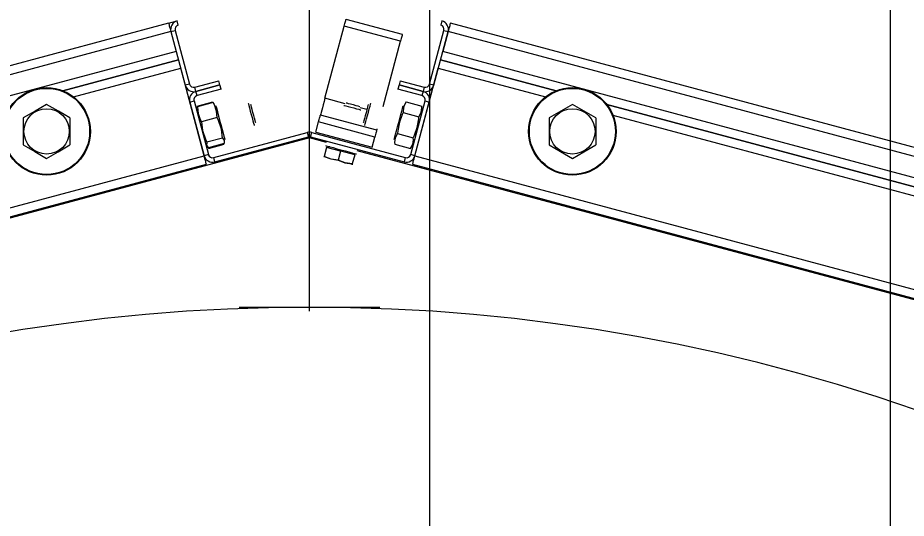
# Model space of a CAD drawing. Extents: x -264205 to -263659, y -1242401 to -1241986.
# Drawn here: x -263795.1769 to -263794.8875, y -1242121.5101 to -1242121.3472 of the extents above; entities that cross this region are included whole.
import ezdxf

# ---------------------------------------------------------------- set-up
doc = ezdxf.new("R2010")
doc.units = 0
doc.layers.add('PROJEKT_OBRUBNIKY_KOMUNIKACIE', color=7, linetype='Continuous')
doc.layers.add('SITUACIA_DSP_2D', color=7, linetype='Continuous')

msp = doc.modelspace()

# ---------------------------------------------------------------- linework, layer by layer
at = {"layer": 'PROJEKT_OBRUBNIKY_KOMUNIKACIE'}
msp.add_lwpolyline([(-263794.89278, -1242227.38224), (-263808.96776, -1242241.45725), (-263894.96779, -1242241.45725), (-263909.04274, -1242227.38224), (-263909.04274, -1242196.33267), (-263914.14281, -1242196.33267), (-263914.14281, -1242132.43268), (-263909.04274, -1242132.43268), (-263909.04274, -1242101.38224), (-263894.96779, -1242087.30722), (-263808.96776, -1242087.30722), (-263794.89278, -1242101.38224), (-263794.89278, -1242227.38224)], dxfattribs=at)
at = {"layer": 'SITUACIA_DSP_2D'}
for p, q in [((-263794.89279, -1242101.38223), (-263794.89279, -1242227.38224)), ((-263795.04279, -1242101.76909), (-263795.04281, -1242226.99542)), ((-263795.0819, -1242121.44274), (-263795.0819, -1242121.24609)), ((-263795.12778, -1242121.34893), (-263795.50401, -1242121.44974)), ((-263795.12778, -1242121.34893), (-263795.12503, -1242121.34819)), ((-263795.12778, -1242121.34893), (-263795.12777, -1242121.34898)), ((-263795.12777, -1242121.34898), (-263795.12773, -1242121.34914)), ((-263795.12773, -1242121.34914), (-263795.12766, -1242121.34939)), ((-263795.12766, -1242121.34939), (-263795.12757, -1242121.34973)), ((-263795.12757, -1242121.34973), (-263795.12746, -1242121.35015)), ((-263795.12746, -1242121.35015), (-263795.12733, -1242121.35063)), ((-263795.12466, -1242121.34957), (-263795.12503, -1242121.34819)), ((-263795.0769, -1242121.37338), (-263795.0706, -1242121.34989)), ((-263795.0706, -1242121.34989), (-263795.07049, -1242121.34946)), ((-263795.05225, -1242121.35481), (-263795.0706, -1242121.34989)), ((-263795.07049, -1242121.34946), (-263795.07037, -1242121.34905)), ((-263795.07037, -1242121.34905), (-263795.07027, -1242121.34867)), ((-263795.07027, -1242121.34867), (-263795.07018, -1242121.34833)), ((-263795.07018, -1242121.34833), (-263795.07011, -1242121.34806)), ((-263795.07011, -1242121.34806), (-263795.07006, -1242121.34786)), ((-263795.07006, -1242121.34786), (-263795.07002, -1242121.34773)), ((-263795.07002, -1242121.34773), (-263795.07001, -1242121.34769)), ((-263795.05166, -1242121.35261), (-263795.07001, -1242121.34769)), ((-263795.03877, -1242121.34819), (-263795.03914, -1242121.34957)), ((-263795.03635, -1242121.35015), (-263795.03648, -1242121.35063)), ((-263795.03624, -1242121.34973), (-263795.03635, -1242121.35015)), ((-263795.03615, -1242121.34939), (-263795.03624, -1242121.34973)), ((-263795.03608, -1242121.34914), (-263795.03615, -1242121.34939)), ((-263795.03604, -1242121.34898), (-263795.03608, -1242121.34914)), ((-263795.03602, -1242121.34893), (-263795.03604, -1242121.34898)), ((-263794.65979, -1242121.44974), (-263795.03602, -1242121.34893)), ((-263795.12705, -1242121.35168), (-263795.50328, -1242121.45249)), ((-263795.12733, -1242121.35063), (-263795.12719, -1242121.35114)), ((-263795.12719, -1242121.35114), (-263795.12705, -1242121.35168)), ((-263795.12705, -1242121.35168), (-263795.12567, -1242121.35131)), ((-263795.12705, -1242121.35168), (-263795.12533, -1242121.3581)), ((-263795.12705, -1242121.35168), (-263795.12238, -1242121.36912)), ((-263795.12567, -1242121.35131), (-263795.121, -1242121.36875)), ((-263795.05176, -1242121.35298), (-263795.05183, -1242121.35325)), ((-263795.0517, -1242121.35277), (-263795.05176, -1242121.35298)), ((-263795.05167, -1242121.35265), (-263795.0517, -1242121.35277)), ((-263795.05166, -1242121.35261), (-263795.05167, -1242121.35265)), ((-263795.04281, -1242121.36875), (-263795.03814, -1242121.35131)), ((-263795.04143, -1242121.36912), (-263795.03676, -1242121.35168)), ((-263795.03676, -1242121.35168), (-263795.03848, -1242121.3581)), ((-263795.03814, -1242121.35131), (-263795.03676, -1242121.35168)), ((-263795.03662, -1242121.35114), (-263795.03676, -1242121.35168)), ((-263794.66053, -1242121.45249), (-263795.03676, -1242121.35168)), ((-263795.03648, -1242121.35063), (-263795.03662, -1242121.35114)), ((-263795.05793, -1242121.37601), (-263795.05225, -1242121.35481)), ((-263795.05213, -1242121.35438), (-263795.05225, -1242121.35481)), ((-263795.05202, -1242121.35396), (-263795.05213, -1242121.35438)), ((-263795.05192, -1242121.35358), (-263795.05202, -1242121.35396)), ((-263795.05183, -1242121.35325), (-263795.05192, -1242121.35358)), ((-263795.12533, -1242121.3581), (-263795.50155, -1242121.45891)), ((-263794.66225, -1242121.45891), (-263795.03848, -1242121.3581)), ((-263795.16221, -1242121.37094), (-263795.12459, -1242121.36086)), ((-263795.12459, -1242121.36086), (-263795.16221, -1242121.37094)), ((-263795.03922, -1242121.36086), (-263795.0016, -1242121.37094)), ((-263795.0016, -1242121.37094), (-263795.03922, -1242121.36086)), ((-263795.15872, -1242121.37295), (-263795.12385, -1242121.36361)), ((-263795.11623, -1242121.39206), (-263795.12385, -1242121.36361)), ((-263795.04758, -1242121.39206), (-263795.03996, -1242121.36361)), ((-263795.03996, -1242121.36361), (-263795.00509, -1242121.37295)), ((-263795.121, -1242121.36875), (-263795.12238, -1242121.36912)), ((-263795.11925, -1242121.36975), (-263795.11145, -1242121.36766)), ((-263795.11888, -1242121.37113), (-263795.11925, -1242121.36975)), ((-263795.11109, -1242121.36904), (-263795.11888, -1242121.37113)), ((-263795.11888, -1242121.37113), (-263795.11109, -1242121.36904)), ((-263795.11109, -1242121.36904), (-263795.11145, -1242121.36766)), ((-263795.11072, -1242121.37042), (-263795.11109, -1242121.36904)), ((-263795.05272, -1242121.36904), (-263795.05309, -1242121.37042)), ((-263795.05235, -1242121.36766), (-263795.05272, -1242121.36904)), ((-263795.04492, -1242121.37113), (-263795.05272, -1242121.36904)), ((-263795.05272, -1242121.36904), (-263795.04492, -1242121.37113)), ((-263795.05235, -1242121.36766), (-263795.04455, -1242121.36975)), ((-263795.04455, -1242121.36975), (-263795.04492, -1242121.37113)), ((-263795.04143, -1242121.36912), (-263795.04281, -1242121.36875)), ((-263795.11852, -1242121.37251), (-263795.11888, -1242121.37113)), ((-263795.11072, -1242121.37042), (-263795.11852, -1242121.37251)), ((-263795.04529, -1242121.37251), (-263795.05309, -1242121.37042)), ((-263795.04492, -1242121.37113), (-263795.04529, -1242121.37251)), ((-263795.16752, -1242121.37539), (-263795.17127, -1242121.37755)), ((-263795.16367, -1242121.37761), (-263795.16752, -1242121.37539)), ((-263795.1209, -1242121.37462), (-263795.12102, -1242121.37416)), ((-263795.1209, -1242121.37462), (-263795.11952, -1242121.37425)), ((-263795.1209, -1242121.37462), (-263795.11623, -1242121.39206)), ((-263795.11952, -1242121.37425), (-263795.11485, -1242121.39169)), ((-263795.11848, -1242121.37637), (-263795.1184, -1242121.37616)), ((-263795.11847, -1242121.37593), (-263795.11336, -1242121.37456)), ((-263795.1133, -1242121.3748), (-263795.1184, -1242121.37616)), ((-263795.1184, -1242121.37616), (-263795.11822, -1242121.37828)), ((-263795.1129, -1242121.37551), (-263795.1133, -1242121.3748)), ((-263795.1133, -1242121.3748), (-263795.11313, -1242121.37493)), ((-263795.11313, -1242121.37493), (-263795.11293, -1242121.37522)), ((-263795.11217, -1242121.37755), (-263795.1129, -1242121.37551)), ((-263795.11242, -1242121.37581), (-263795.11237, -1242121.37597)), ((-263795.11237, -1242121.37597), (-263795.11224, -1242121.37647)), ((-263795.10188, -1242121.37493), (-263795.10188, -1242121.37494)), ((-263795.10188, -1242121.37494), (-263795.10182, -1242121.37519)), ((-263795.10182, -1242121.37519), (-263795.10167, -1242121.37573)), ((-263795.10167, -1242121.37573), (-263795.10145, -1242121.37653)), ((-263795.10101, -1242121.37545), (-263795.10101, -1242121.37544)), ((-263795.10094, -1242121.3757), (-263795.10101, -1242121.37545)), ((-263795.1008, -1242121.37624), (-263795.10094, -1242121.3757)), ((-263795.07746, -1242121.37549), (-263795.07771, -1242121.37644)), ((-263795.07718, -1242121.37446), (-263795.07746, -1242121.37549)), ((-263795.0769, -1242121.37338), (-263795.07718, -1242121.37446)), ((-263795.07026, -1242121.37516), (-263795.0769, -1242121.37338)), ((-263795.07072, -1242121.37567), (-263795.07056, -1242121.37571)), ((-263795.07056, -1242121.37571), (-263795.07008, -1242121.37584)), ((-263795.07008, -1242121.37584), (-263795.06935, -1242121.37603)), ((-263795.06997, -1242121.37484), (-263795.0698, -1242121.37489)), ((-263795.0698, -1242121.37489), (-263795.06931, -1242121.37502)), ((-263795.06935, -1242121.37603), (-263795.06845, -1242121.37628)), ((-263795.06931, -1242121.37502), (-263795.06858, -1242121.37522)), ((-263795.06858, -1242121.37522), (-263795.06772, -1242121.37545)), ((-263795.06772, -1242121.37545), (-263795.06685, -1242121.37568)), ((-263795.06685, -1242121.37568), (-263795.06612, -1242121.37588)), ((-263795.06612, -1242121.37588), (-263795.06563, -1242121.37601)), ((-263795.06563, -1242121.37601), (-263795.06546, -1242121.37605)), ((-263795.06288, -1242121.37574), (-263795.06303, -1242121.37631)), ((-263795.0628, -1242121.37546), (-263795.06288, -1242121.37574)), ((-263795.0628, -1242121.37544), (-263795.0628, -1242121.37546)), ((-263795.06243, -1242121.37684), (-263795.0622, -1242121.37597)), ((-263795.0622, -1242121.37597), (-263795.06203, -1242121.37534)), ((-263795.06203, -1242121.37534), (-263795.06194, -1242121.37499)), ((-263795.06194, -1242121.37499), (-263795.06192, -1242121.37493)), ((-263795.05162, -1242121.37667), (-263795.05146, -1242121.37608)), ((-263795.05146, -1242121.37608), (-263795.05139, -1242121.37583)), ((-263795.05119, -1242121.37589), (-263795.05141, -1242121.37741)), ((-263795.05139, -1242121.37583), (-263795.05139, -1242121.37581)), ((-263795.05045, -1242121.37456), (-263795.05119, -1242121.37589)), ((-263795.05045, -1242121.37456), (-263795.04534, -1242121.37593)), ((-263795.04895, -1242121.39169), (-263795.04428, -1242121.37425)), ((-263795.04758, -1242121.39206), (-263795.04291, -1242121.37462)), ((-263795.04529, -1242121.37652), (-263795.04534, -1242121.37593)), ((-263795.04428, -1242121.37425), (-263795.04291, -1242121.37462)), ((-263794.99629, -1242121.37539), (-263795.00003, -1242121.37755)), ((-263794.99243, -1242121.37761), (-263794.99629, -1242121.37539)), ((-263794.98508, -1242121.37536), (-263794.71713, -1242121.44716)), ((-263794.71713, -1242121.44716), (-263794.98508, -1242121.37536)), ((-263795.17127, -1242121.37755), (-263795.17512, -1242121.37977)), ((-263795.15992, -1242121.37977), (-263795.16367, -1242121.37761)), ((-263795.11851, -1242121.37671), (-263795.11848, -1242121.37637)), ((-263795.11822, -1242121.37828), (-263795.11749, -1242121.38032)), ((-263795.11224, -1242121.37647), (-263795.11203, -1242121.37726)), ((-263795.11199, -1242121.37967), (-263795.11217, -1242121.37755)), ((-263795.11203, -1242121.37726), (-263795.11175, -1242121.37831)), ((-263795.11175, -1242121.37831), (-263795.11142, -1242121.37955)), ((-263795.10145, -1242121.37653), (-263795.10119, -1242121.37752)), ((-263795.10119, -1242121.37752), (-263795.1009, -1242121.3786)), ((-263795.1009, -1242121.3786), (-263795.10061, -1242121.37968)), ((-263795.10059, -1242121.37702), (-263795.1008, -1242121.37624)), ((-263795.10034, -1242121.37795), (-263795.10059, -1242121.37702)), ((-263795.10007, -1242121.37893), (-263795.10034, -1242121.37795)), ((-263795.09983, -1242121.37986), (-263795.10007, -1242121.37893)), ((-263795.07847, -1242121.37926), (-263795.07842, -1242121.37905)), ((-263795.07842, -1242121.37905), (-263795.07838, -1242121.37893)), ((-263795.07838, -1242121.37893), (-263795.07837, -1242121.37889)), ((-263795.07834, -1242121.37878), (-263795.07837, -1242121.37889)), ((-263795.06002, -1242121.3838), (-263795.07837, -1242121.37889)), ((-263795.07826, -1242121.37847), (-263795.07834, -1242121.37878)), ((-263795.07812, -1242121.37796), (-263795.07826, -1242121.37847)), ((-263795.07794, -1242121.37727), (-263795.07812, -1242121.37796)), ((-263795.07771, -1242121.37644), (-263795.07794, -1242121.37727)), ((-263795.06845, -1242121.37628), (-263795.06749, -1242121.37653)), ((-263795.06749, -1242121.37653), (-263795.0666, -1242121.37677)), ((-263795.0666, -1242121.37677), (-263795.06586, -1242121.37697)), ((-263795.06586, -1242121.37697), (-263795.06538, -1242121.3771)), ((-263795.06538, -1242121.3771), (-263795.06522, -1242121.37714)), ((-263795.06323, -1242121.37704), (-263795.06537, -1242121.37647)), ((-263795.06376, -1242121.37904), (-263795.064, -1242121.37995)), ((-263795.0635, -1242121.37806), (-263795.06376, -1242121.37904)), ((-263795.06324, -1242121.37711), (-263795.0635, -1242121.37806)), ((-263795.06329, -1242121.38002), (-263795.063, -1242121.37896)), ((-263795.06303, -1242121.37631), (-263795.06324, -1242121.37711)), ((-263795.063, -1242121.37896), (-263795.06271, -1242121.37787)), ((-263795.06271, -1242121.37787), (-263795.06243, -1242121.37684)), ((-263795.05167, -1242121.37863), (-263795.05262, -1242121.3812)), ((-263795.05249, -1242121.37993), (-263795.05215, -1242121.37866)), ((-263795.05215, -1242121.37866), (-263795.05185, -1242121.37754)), ((-263795.05185, -1242121.37754), (-263795.05162, -1242121.37667)), ((-263795.05137, -1242121.37801), (-263795.05167, -1242121.37863)), ((-263795.05141, -1242121.37741), (-263795.05137, -1242121.37801)), ((-263795.05137, -1242121.37801), (-263795.04626, -1242121.37937)), ((-263795.04626, -1242121.37937), (-263795.04552, -1242121.37805)), ((-263795.04552, -1242121.37805), (-263795.04529, -1242121.37652)), ((-263795.00003, -1242121.37755), (-263795.00389, -1242121.37977)), ((-263794.98869, -1242121.37977), (-263794.99243, -1242121.37761)), ((-263794.98306, -1242121.37885), (-263794.72062, -1242121.44917)), ((-263795.17512, -1242121.37977), (-263795.17512, -1242121.38356)), ((-263795.15992, -1242121.37977), (-263795.15992, -1242121.38356)), ((-263795.11749, -1242121.38032), (-263795.1171, -1242121.38103)), ((-263795.11199, -1242121.37967), (-263795.1171, -1242121.38103)), ((-263795.1171, -1242121.38103), (-263795.11672, -1242121.38388)), ((-263795.11152, -1242121.38066), (-263795.11199, -1242121.37967)), ((-263795.11059, -1242121.38347), (-263795.11152, -1242121.38066)), ((-263795.11142, -1242121.37955), (-263795.11106, -1242121.3809)), ((-263795.11106, -1242121.3809), (-263795.11069, -1242121.38227)), ((-263795.10061, -1242121.37968), (-263795.10035, -1242121.38067)), ((-263795.10035, -1242121.38067), (-263795.10013, -1242121.38147)), ((-263795.10013, -1242121.38147), (-263795.09998, -1242121.38202)), ((-263795.09962, -1242121.38063), (-263795.09983, -1242121.37986)), ((-263795.09948, -1242121.38116), (-263795.09962, -1242121.38063)), ((-263795.09941, -1242121.38139), (-263795.09948, -1242121.38116)), ((-263795.09941, -1242121.3814), (-263795.09941, -1242121.38139)), ((-263795.07985, -1242121.38439), (-263795.07896, -1242121.38109)), ((-263795.07896, -1242121.38109), (-263795.07885, -1242121.38066)), ((-263795.06061, -1242121.38601), (-263795.07896, -1242121.38109)), ((-263795.07885, -1242121.38066), (-263795.07873, -1242121.38025)), ((-263795.07873, -1242121.38025), (-263795.07863, -1242121.37987)), ((-263795.07863, -1242121.37987), (-263795.07854, -1242121.37953)), ((-263795.07854, -1242121.37953), (-263795.07847, -1242121.37926)), ((-263795.06434, -1242121.3812), (-263795.06439, -1242121.3814)), ((-263795.06439, -1242121.3814), (-263795.06439, -1242121.3814)), ((-263795.06421, -1242121.3807), (-263795.06434, -1242121.3812)), ((-263795.064, -1242121.37995), (-263795.06421, -1242121.3807)), ((-263795.06385, -1242121.38214), (-263795.06373, -1242121.38168)), ((-263795.06373, -1242121.38168), (-263795.06354, -1242121.38096)), ((-263795.06354, -1242121.38096), (-263795.06329, -1242121.38002)), ((-263795.05322, -1242121.38266), (-263795.05286, -1242121.3813)), ((-263795.05262, -1242121.3812), (-263795.05314, -1242121.38397)), ((-263795.05286, -1242121.3813), (-263795.05249, -1242121.37993)), ((-263795.04679, -1242121.38284), (-263795.04632, -1242121.38007)), ((-263795.04632, -1242121.38007), (-263795.04626, -1242121.37937)), ((-263795.00389, -1242121.37977), (-263795.00389, -1242121.38356)), ((-263794.98869, -1242121.37977), (-263794.98869, -1242121.38356)), ((-263795.17512, -1242121.38356), (-263795.17512, -1242121.38745)), ((-263795.15992, -1242121.38356), (-263795.15992, -1242121.38745)), ((-263795.11672, -1242121.38388), (-263795.11579, -1242121.3867)), ((-263795.11311, -1242121.39269), (-263795.08264, -1242121.38453)), ((-263795.11069, -1242121.38227), (-263795.11034, -1242121.38358)), ((-263795.11021, -1242121.38632), (-263795.11059, -1242121.38347)), ((-263795.11034, -1242121.38358), (-263795.11002, -1242121.38475)), ((-263795.11002, -1242121.38475), (-263795.10977, -1242121.3857)), ((-263795.09998, -1242121.38202), (-263795.09992, -1242121.38227)), ((-263795.09992, -1242121.38227), (-263795.09992, -1242121.38228)), ((-263795.08264, -1242121.38453), (-263795.08227, -1242121.38591)), ((-263795.08153, -1242121.38591), (-263795.08117, -1242121.38453)), ((-263795.08117, -1242121.38453), (-263795.0507, -1242121.39269)), ((-263795.07985, -1242121.38439), (-263795.06149, -1242121.38931)), ((-263795.06389, -1242121.38228), (-263795.06385, -1242121.38214)), ((-263795.06028, -1242121.38478), (-263795.06038, -1242121.38516)), ((-263795.06019, -1242121.38445), (-263795.06028, -1242121.38478)), ((-263795.06012, -1242121.38418), (-263795.06019, -1242121.38445)), ((-263795.06006, -1242121.38397), (-263795.06012, -1242121.38418)), ((-263795.06003, -1242121.38385), (-263795.06006, -1242121.38397)), ((-263795.06002, -1242121.3838), (-263795.06003, -1242121.38385)), ((-263795.06002, -1242121.3838), (-263795.05999, -1242121.3837)), ((-263795.05999, -1242121.3837), (-263795.05991, -1242121.38339)), ((-263795.05991, -1242121.38339), (-263795.05989, -1242121.38335)), ((-263795.05386, -1242121.38505), (-263795.05357, -1242121.38394)), ((-263795.05357, -1242121.38394), (-263795.05322, -1242121.38266)), ((-263795.05314, -1242121.38397), (-263795.05321, -1242121.38489)), ((-263795.04771, -1242121.38542), (-263795.04679, -1242121.38284)), ((-263795.00389, -1242121.38356), (-263795.00389, -1242121.38745)), ((-263794.98869, -1242121.38356), (-263794.98869, -1242121.38745)), ((-263795.0819, -1242121.38627), (-263795.53244, -1242121.50699)), ((-263795.17512, -1242121.38745), (-263795.17512, -1242121.38855)), ((-263795.15992, -1242121.38745), (-263795.15992, -1242121.38855)), ((-263795.11579, -1242121.3867), (-263795.11532, -1242121.38769)), ((-263795.11532, -1242121.38769), (-263795.11539, -1242121.38789)), ((-263795.11021, -1242121.38632), (-263795.11532, -1242121.38769)), ((-263795.11274, -1242121.39407), (-263795.08227, -1242121.38591)), ((-263795.11004, -1242121.38646), (-263795.11021, -1242121.38632)), ((-263795.1096, -1242121.38709), (-263795.11004, -1242121.38646)), ((-263795.10977, -1242121.3857), (-263795.10959, -1242121.38637)), ((-263795.10963, -1242121.38783), (-263795.1096, -1242121.38709)), ((-263795.10959, -1242121.38637), (-263795.10949, -1242121.38673)), ((-263795.10949, -1242121.38673), (-263795.10948, -1242121.38678)), ((-263795.07642, -1242121.38774), (-263795.0819, -1242121.38627)), ((-263795.08153, -1242121.38591), (-263795.05107, -1242121.39407)), ((-263795.06149, -1242121.38931), (-263795.06061, -1242121.38601)), ((-263795.06049, -1242121.38558), (-263795.06061, -1242121.38601)), ((-263795.06038, -1242121.38516), (-263795.06049, -1242121.38558)), ((-263795.05433, -1242121.38678), (-263795.05432, -1242121.38677)), ((-263795.05432, -1242121.38677), (-263795.05426, -1242121.38651)), ((-263795.05426, -1242121.38651), (-263795.0541, -1242121.38593)), ((-263795.05396, -1242121.38622), (-263795.05418, -1242121.38775)), ((-263795.05418, -1242121.38775), (-263795.05414, -1242121.38834)), ((-263795.0541, -1242121.38593), (-263795.05386, -1242121.38505)), ((-263795.05321, -1242121.38489), (-263795.05396, -1242121.38622)), ((-263795.05321, -1242121.38489), (-263795.04811, -1242121.38626)), ((-263795.04829, -1242121.38838), (-263795.04806, -1242121.38685)), ((-263795.04811, -1242121.38626), (-263795.04771, -1242121.38542)), ((-263795.04806, -1242121.38685), (-263795.04811, -1242121.38626)), ((-263795.00389, -1242121.38745), (-263795.00389, -1242121.38855)), ((-263794.98869, -1242121.38745), (-263794.98869, -1242121.38855)), ((-263795.17512, -1242121.38855), (-263795.17137, -1242121.39071)), ((-263795.16377, -1242121.39078), (-263795.15992, -1242121.38855)), ((-263795.11539, -1242121.38789), (-263795.11546, -1242121.38864)), ((-263795.11546, -1242121.38864), (-263795.11506, -1242121.38929)), ((-263795.11506, -1242121.38929), (-263795.11484, -1242121.38947)), ((-263795.10973, -1242121.3881), (-263795.11484, -1242121.38947)), ((-263795.11478, -1242121.3897), (-263795.10967, -1242121.38834)), ((-263795.10973, -1242121.3881), (-263795.10963, -1242121.38783)), ((-263795.07636, -1242121.38936), (-263795.07715, -1242121.39231)), ((-263795.0767, -1242121.38878), (-263795.07652, -1242121.38882)), ((-263795.07652, -1242121.38882), (-263795.07602, -1242121.38896)), ((-263795.07177, -1242121.39059), (-263795.07636, -1242121.38936)), ((-263795.07602, -1242121.38896), (-263795.07522, -1242121.38917)), ((-263795.07522, -1242121.38917), (-263795.07417, -1242121.38945)), ((-263795.07417, -1242121.38945), (-263795.07296, -1242121.38978)), ((-263795.07296, -1242121.38978), (-263795.07165, -1242121.39013)), ((-263795.07177, -1242121.39059), (-263795.07256, -1242121.39354)), ((-263795.06718, -1242121.39182), (-263795.07177, -1242121.39059)), ((-263795.07165, -1242121.39013), (-263795.07034, -1242121.39048)), ((-263795.07034, -1242121.39048), (-263795.06913, -1242121.39081)), ((-263794.63137, -1242121.50699), (-263795.06633, -1242121.39045)), ((-263795.05414, -1242121.38834), (-263795.04903, -1242121.3897)), ((-263795.04903, -1242121.3897), (-263795.04829, -1242121.38838)), ((-263795.00389, -1242121.38855), (-263795.00014, -1242121.39071)), ((-263794.99254, -1242121.39078), (-263794.98869, -1242121.38855)), ((-263795.49246, -1242121.49287), (-263795.11623, -1242121.39206)), ((-263795.17137, -1242121.39071), (-263795.16752, -1242121.39294)), ((-263795.16752, -1242121.39294), (-263795.16377, -1242121.39078)), ((-263795.11485, -1242121.39169), (-263795.11623, -1242121.39206)), ((-263795.11611, -1242121.39251), (-263795.11623, -1242121.39206)), ((-263795.11608, -1242121.39259), (-263795.11623, -1242121.39206)), ((-263795.11595, -1242121.39311), (-263795.11608, -1242121.39259)), ((-263795.11582, -1242121.39359), (-263795.11595, -1242121.39311)), ((-263795.11274, -1242121.39407), (-263795.11311, -1242121.39269)), ((-263795.07715, -1242121.39231), (-263795.07721, -1242121.39253)), ((-263795.07721, -1242121.39253), (-263795.07721, -1242121.39251)), ((-263795.07715, -1242121.39231), (-263795.07495, -1242121.39314)), ((-263795.07489, -1242121.39316), (-263795.07715, -1242121.39231)), ((-263795.07495, -1242121.39314), (-263795.07256, -1242121.39354)), ((-263795.07256, -1242121.39354), (-263795.07489, -1242121.39316)), ((-263795.07256, -1242121.39354), (-263795.07036, -1242121.39437)), ((-263795.0703, -1242121.39439), (-263795.07256, -1242121.39354)), ((-263795.06913, -1242121.39081), (-263795.06808, -1242121.39109)), ((-263795.06808, -1242121.39109), (-263795.06728, -1242121.3913)), ((-263795.06718, -1242121.39182), (-263795.06797, -1242121.39477)), ((-263795.06728, -1242121.3913), (-263795.06677, -1242121.39144)), ((-263795.06677, -1242121.39144), (-263795.0666, -1242121.39148)), ((-263795.0507, -1242121.39269), (-263795.05107, -1242121.39407)), ((-263795.04758, -1242121.39206), (-263795.04895, -1242121.39169)), ((-263795.04799, -1242121.39359), (-263795.04786, -1242121.39311)), ((-263795.04786, -1242121.39311), (-263795.04772, -1242121.39259)), ((-263795.04772, -1242121.39259), (-263795.04758, -1242121.39206)), ((-263795.04758, -1242121.39206), (-263794.67135, -1242121.49287)), ((-263795.00014, -1242121.39071), (-263794.99629, -1242121.39294)), ((-263794.99629, -1242121.39294), (-263794.99254, -1242121.39078)), ((-263795.49172, -1242121.49562), (-263795.11549, -1242121.39481)), ((-263795.11571, -1242121.394), (-263795.11582, -1242121.39359)), ((-263795.11562, -1242121.39434), (-263795.11571, -1242121.394)), ((-263795.11555, -1242121.3946), (-263795.11562, -1242121.39434)), ((-263795.11551, -1242121.39476), (-263795.11555, -1242121.3946)), ((-263795.11549, -1242121.39481), (-263795.11551, -1242121.39476)), ((-263795.07036, -1242121.39437), (-263795.06797, -1242121.39477)), ((-263795.06797, -1242121.39477), (-263795.0703, -1242121.39439)), ((-263795.06797, -1242121.39477), (-263795.06803, -1242121.39499)), ((-263795.06803, -1242121.39499), (-263795.06803, -1242121.39497)), ((-263795.04832, -1242121.39481), (-263795.0483, -1242121.39476)), ((-263795.04832, -1242121.39481), (-263794.67209, -1242121.49562)), ((-263795.0483, -1242121.39476), (-263795.04826, -1242121.3946)), ((-263795.04826, -1242121.3946), (-263795.04819, -1242121.39434)), ((-263795.04819, -1242121.39434), (-263795.0481, -1242121.394)), ((-263795.0481, -1242121.394), (-263795.04799, -1242121.39359)), ((-263795.10485, -1242121.4414), (-263795.05896, -1242121.4414))]:
    msp.add_line(p, q, dxfattribs=at)
for centre, radius in [((-263795.16752, -1242121.38416), 0.01425), ((-263795.16752, -1242121.38416), 0.01401), ((-263794.99629, -1242121.38416), 0.01425), ((-263794.99629, -1242121.38416), 0.01401), ((-263795.16752, -1242121.38416), 0.00739), ((-263794.99629, -1242121.38416), 0.00739)]:
    msp.add_circle(centre, radius, dxfattribs=at)
for centre, radius, start, end in [((-263795.12429, -1242121.35094), 0.00285, 105, 195), ((-263795.12429, -1242121.35094), 0.00143, 105, 195), ((-263795.03951, -1242121.35094), 0.00142, 345, 75), ((-263795.03951, -1242121.35094), 0.00285, 345, 75), ((-263795.11962, -1242121.36838), 0.00285, 195, 285), ((-263795.11962, -1242121.36838), 0.00143, 195, 285), ((-263795.04418, -1242121.36838), 0.00285, 255, 345), ((-263795.04418, -1242121.36838), 0.00143, 255, 345), ((-263795.11815, -1242121.37388), 0.00285, 105, 195), ((-263795.11815, -1242121.37388), 0.00143, 105, 195), ((-263795.04566, -1242121.37388), 0.00143, 345, 75), ((-263795.04566, -1242121.37388), 0.00285, 345, 75), ((-263795.0819, -1242121.38728), 0.00285, 75, 105), ((-263795.0819, -1242121.38728), 0.00143, 75, 105), ((-263795.07539, -1242121.38962), 0.000475, 75, 165), ((-263795.11348, -1242121.39132), 0.00285, 195, 285), ((-263795.11348, -1242121.39132), 0.00143, 195, 285), ((-263795.06816, -1242121.39156), 0.000475, 345, 75), ((-263795.05033, -1242121.39132), 0.00285, 255, 345), ((-263795.05033, -1242121.39132), 0.00143, 255, 345), ((-263795.0819, -1242122.0399), 0.5985, 324.56502, 215.43498)]:
    msp.add_arc(centre, radius, start, end, dxfattribs=at)

doc.saveas('drawing.dxf')
